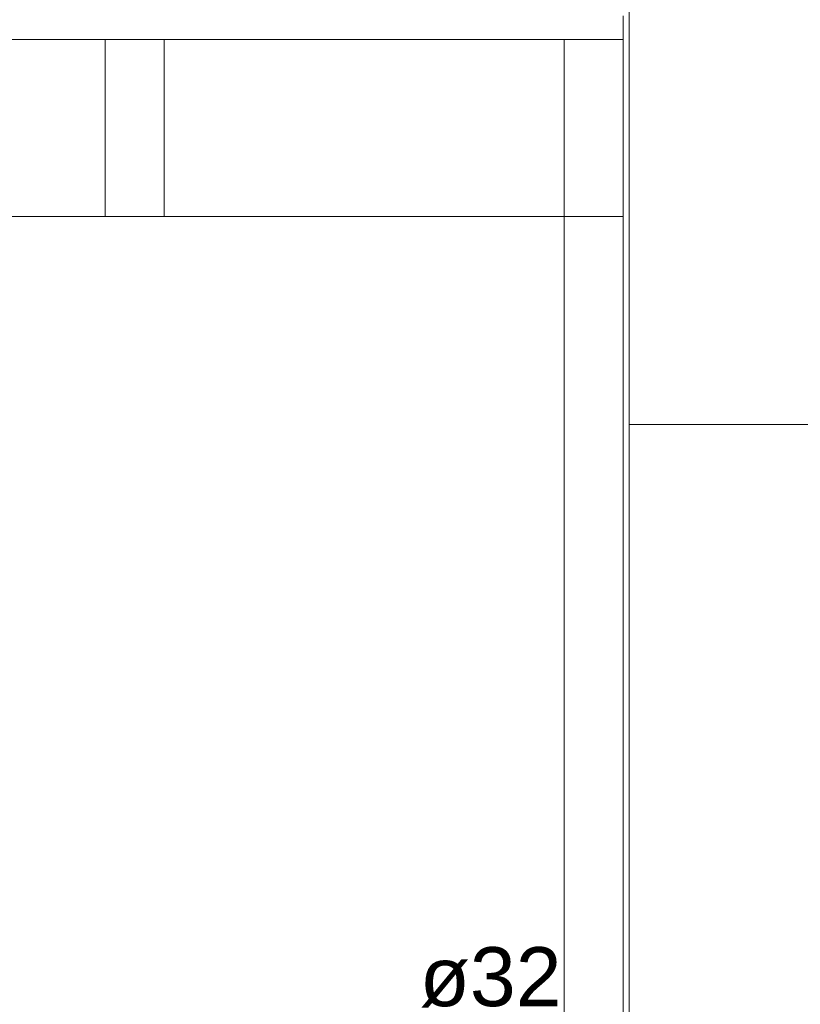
# Model space of a CAD drawing. Header units: millimetres. Extents: x -16331 to -10174, y -4135 to -3584.
# Tile 426 of 456: x -10186.21 to -10183.56, y -4010.43 to -4007.09. Entities that reach past the tile are written whole.
import ezdxf

# ---------------------------------------------------------------- set-up
doc = ezdxf.new("R2010")
doc.units = ezdxf.units.MM
doc.layers.add('AF-Textos conduto', color=7, linetype='Continuous')
for name, color, linetype, lineweight in [('DI-Elementos externos em corte', 9, 'Continuous', 18), ('DI-Elementos externos em vista', 9, 'Continuous', 5), ('IFC-IfcBuildingElementProxy-Contorno', 250, 'Continuous', 5)]:
    doc.layers.add(name, color=color, linetype=linetype, lineweight=lineweight)
doc.styles.add('Arial', font='arial.ttf', dxfattribs={"height": 100})

msp = doc.modelspace()

# ---------------------------------------------------------------- linework, layer by layer
at = {"layer": 'DI-Elementos externos em corte'}
for p, q in [((-10184.1438, -4004.4606), (-10184.1438, -4008.4612)), ((-10183.5238, -4008.4614), (-10184.1438, -4008.4614)), ((-10184.1438, -4008.4614), (-10184.1438, -4010.6265))]:
    msp.add_line(p, q, dxfattribs=at)
at = {"layer": 'DI-Elementos externos em corte', "lineweight": 5}
for p, q in [((-10184.1438, -4004.4606), (-10184.1438, -4008.4612)), ((-10183.5238, -4008.4614), (-10184.1438, -4008.4614)), ((-10184.1438, -4008.4614), (-10184.1438, -4010.6265))]:
    msp.add_line(p, q, dxfattribs=at)
at = {"layer": 'DI-Elementos externos em vista'}
for p, q in [((-10184.1642, -4007.1556), (-10184.1642, -4007.0756)), ((-10187.2682, -4007.1556), (-10185.9202, -4007.1556)), ((-10185.9202, -4007.1556), (-10187.2682, -4007.1556)), ((-10185.9202, -4007.1556), (-10185.7202, -4007.1556)), ((-10185.7202, -4007.1556), (-10185.9202, -4007.1556)), ((-10185.9202, -4007.1556), (-10185.9202, -4007.7556)), ((-10185.7202, -4007.1556), (-10184.3642, -4007.1556)), ((-10185.7202, -4007.7556), (-10185.7202, -4007.1556)), ((-10184.3642, -4007.1556), (-10185.7202, -4007.1556)), ((-10184.3642, -4007.1556), (-10184.1642, -4007.1556)), ((-10184.1638, -4007.1556), (-10184.3642, -4007.1556)), ((-10184.1642, -4007.1556), (-10184.3642, -4007.1556)), ((-10184.3642, -4007.1556), (-10184.3642, -4007.7556)), ((-10184.1642, -4007.7556), (-10184.1642, -4007.1556)), ((-10184.1638, -4007.7556), (-10184.1638, -4007.1556)), ((-10187.2682, -4007.7556), (-10185.9202, -4007.7556)), ((-10185.9202, -4007.7556), (-10185.7202, -4007.7556)), ((-10185.9202, -4007.7556), (-10185.7202, -4007.7556)), ((-10185.7202, -4007.7556), (-10184.3642, -4007.7556)), ((-10184.3642, -4007.7556), (-10184.1638, -4007.7556)), ((-10184.3642, -4007.7556), (-10184.3642, -4010.7556)), ((-10184.1642, -4010.7556), (-10184.1642, -4007.7556))]:
    msp.add_line(p, q, dxfattribs=at)
at = {"layer": 'IFC-IfcBuildingElementProxy-Contorno', "lineweight": 5}
for p, q in [((-10184.1642, -4007.1556), (-10184.1642, -4007.0756)), ((-10187.2682, -4007.1556), (-10185.9202, -4007.1556)), ((-10185.9202, -4007.1556), (-10187.2682, -4007.1556)), ((-10185.9202, -4007.1556), (-10185.7202, -4007.1556)), ((-10185.7202, -4007.1556), (-10185.9202, -4007.1556)), ((-10185.9202, -4007.1556), (-10185.9202, -4007.7556)), ((-10185.7202, -4007.1556), (-10184.3642, -4007.1556)), ((-10185.7202, -4007.7556), (-10185.7202, -4007.1556)), ((-10184.3642, -4007.1556), (-10185.7202, -4007.1556)), ((-10184.3642, -4007.1556), (-10184.1642, -4007.1556)), ((-10184.1638, -4007.1556), (-10184.3642, -4007.1556)), ((-10184.1642, -4007.1556), (-10184.3642, -4007.1556)), ((-10184.3642, -4007.1556), (-10184.3642, -4007.7556)), ((-10184.1642, -4007.7556), (-10184.1642, -4007.1556)), ((-10184.1638, -4007.7556), (-10184.1638, -4007.1556)), ((-10187.2682, -4007.7556), (-10185.9202, -4007.7556)), ((-10185.9202, -4007.7556), (-10185.7202, -4007.7556)), ((-10185.9202, -4007.7556), (-10185.7202, -4007.7556)), ((-10185.7202, -4007.7556), (-10184.3642, -4007.7556)), ((-10184.3642, -4007.7556), (-10184.1638, -4007.7556)), ((-10184.3642, -4007.7556), (-10184.3642, -4010.7556)), ((-10184.1642, -4010.7556), (-10184.1642, -4007.7556))]:
    msp.add_line(p, q, dxfattribs=at)

# ---------------------------------------------------------------- texts
at = {"layer": 'AF-Textos conduto', "insert": (-10184.6138, -4010.4377), "char_height": 0.2, "width": 0.962805, "attachment_point": 8, "line_spacing_factor": 0.6, "style": 'Arial'}
msp.add_mtext('ø32', dxfattribs=at)

doc.saveas('drawing.dxf')
